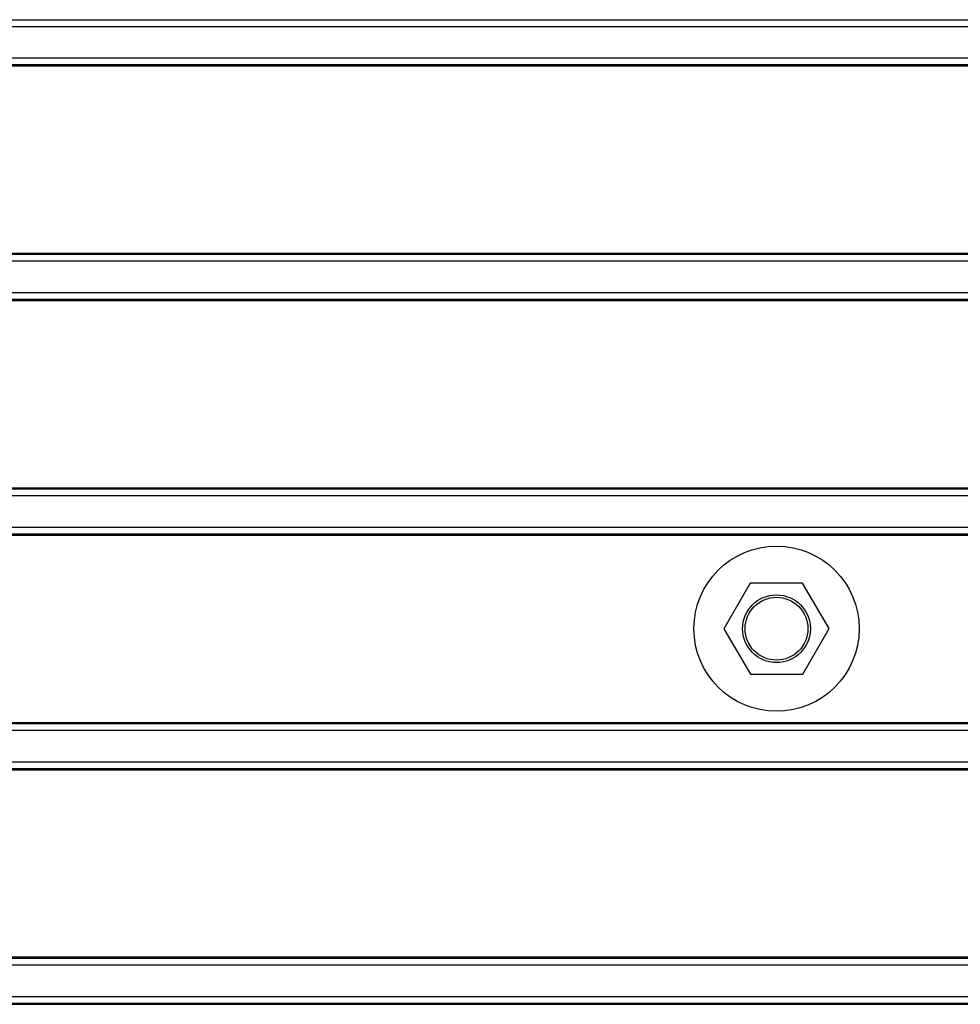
# Model space of a CAD drawing. Extents: x -89225 to 110569, y 13360 to 87647.
# Tile 339 of 478: x 42080 to 42650, y 79570 to 80166. Entities that reach past the tile are written whole.
import ezdxf

# ---------------------------------------------------------------- set-up
doc = ezdxf.new("R2010")
doc.units = 0
doc.layers.add('Iv-Lines 035', color=4, linetype='Continuous')

# ---------------------------------------------------------------- blocks, each defined once
blk = doc.blocks.new('Beluchtingselementen Bosman')
for p, q in [((1281289.41, -857895.89), (1283299.41, -857895.89)), ((1281289.41, -857899.94), (1283299.41, -857899.94)), ((1281289.41, -857919.05), (1283299.41, -857919.05)), ((1281289.41, -857923.09), (1283299.41, -857923.09)), ((1281289.41, -857923.82), (1283299.41, -857923.82)), ((1281289.41, -858037.16), (1283299.41, -858037.16)), ((1281289.41, -858037.89), (1283299.41, -858037.89)), ((1281289.41, -858041.94), (1283299.41, -858041.94)), ((1281289.41, -858061.05), (1283299.41, -858061.05)), ((1281289.41, -858065.09), (1283299.41, -858065.09)), ((1281289.41, -858065.82), (1283299.41, -858065.82)), ((1281289.41, -858179.16), (1283299.41, -858179.16)), ((1281289.41, -858179.89), (1283299.41, -858179.89)), ((1281289.41, -858183.94), (1283299.41, -858183.94)), ((1281289.41, -858203.05), (1283299.41, -858203.05)), ((1281289.41, -858207.09), (1283299.41, -858207.09)), ((1281289.41, -858207.82), (1283299.41, -858207.82)), ((1282033.41, -858236.99), (1282017.6, -858264.6)), ((1282065.23, -858236.88), (1282033.41, -858236.99)), ((1282081.23, -858264.38), (1282065.23, -858236.88)), ((1282017.6, -858264.6), (1282033.6, -858292.1)), ((1282065.41, -858291.99), (1282081.23, -858264.38)), ((1282033.6, -858292.1), (1282065.41, -858291.99)), ((1281289.41, -858321.16), (1283299.41, -858321.16)), ((1281289.41, -858321.89), (1283299.41, -858321.89)), ((1281289.41, -858325.94), (1283299.41, -858325.94)), ((1281289.41, -858345.05), (1283299.41, -858345.05)), ((1281289.41, -858349.09), (1283299.41, -858349.09)), ((1281289.41, -858349.82), (1283299.41, -858349.82)), ((1281289.41, -858463.16), (1283299.41, -858463.16)), ((1281289.41, -858463.89), (1283299.41, -858463.89)), ((1281289.41, -858467.94), (1283299.41, -858467.94)), ((1281289.41, -858487.05), (1283299.41, -858487.05)), ((1281289.41, -858491.09), (1283299.41, -858491.09)), ((1281289.41, -858491.82), (1283299.41, -858491.82))]:
    blk.add_line(p, q)
for radius in [50, 20.5, 19]:
    blk.add_circle((1282049.41, -858264.49), radius)

msp = doc.modelspace()

# ---------------------------------------------------------------- block references
at = {"layer": 'Iv-Lines 035'}
msp.add_blockref('Beluchtingselementen Bosman', (-1239510.95, 938062.2), dxfattribs=at)

doc.saveas('drawing.dxf')
